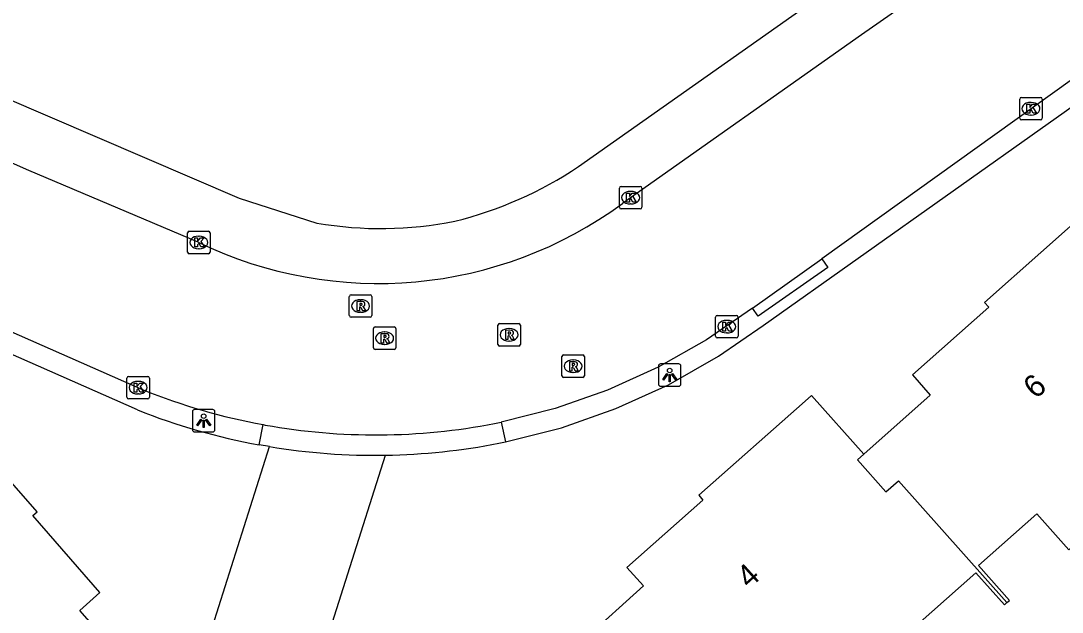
# Model space of a CAD drawing. Extents: x 159353 to 160616, y 385893 to 387321.
# Drawn here: x 160134.73 to 160181.08, y 386385.94 to 386412.27 of the extents above; entities that cross this region are included whole.
import ezdxf

# ---------------------------------------------------------------- set-up
doc = ezdxf.new("R2010")
doc.units = 0
for name, color, linetype in [('IMGEO_Kolk', 7, 'Continuous'), ('IMGEO_Lichtpunt', 7, 'Continuous'), ('IMGEO_Pand', 7, 'Continuous'), ('IMGEO_Pand_nummerreeks', 7, 'Continuous'), ('IMGEO_Rijbaan_lokaal_open', 7, 'Continuous'), ('IMGEO_Rioolput', 7, 'Continuous'), ('IMGEO_Voetpad_open', 7, 'Continuous')]:
    doc.layers.add(name, color=color, linetype=linetype)

msp = doc.modelspace()

# ---------------------------------------------------------------- linework, layer by layer
at = {"layer": 'IMGEO_Kolk'}
for p, q in [((160179.262, 386408.856), (160180.114, 386408.856)), ((160179.187, 386407.93), (160179.187, 386408.782)), ((160179.675, 386408.636), (160179.7, 386408.636)), ((160180.188, 386408.782), (160180.188, 386407.93)), ((160179.698, 386408.076), (160179.673, 386408.076)), ((160180.114, 386407.856), (160179.262, 386407.856)), ((160161.373, 386403.971), (160161.373, 386404.823)), ((160161.448, 386404.897), (160162.3, 386404.897)), ((160161.861, 386404.677), (160161.886, 386404.677)), ((160162.374, 386404.823), (160162.374, 386403.971)), ((160162.3, 386403.897), (160161.448, 386403.897)), ((160161.884, 386404.117), (160161.859, 386404.117)), ((160142.156, 386401.976), (160142.156, 386402.828)), ((160142.231, 386402.902), (160143.083, 386402.902)), ((160143.157, 386402.828), (160143.157, 386401.976)), ((160142.644, 386402.682), (160142.669, 386402.682)), ((160143.083, 386401.902), (160142.231, 386401.902)), ((160142.667, 386402.122), (160142.642, 386402.122)), ((160165.725, 386399.155), (160166.577, 386399.155)), ((160165.65, 386398.229), (160165.65, 386399.081)), ((160166.138, 386398.935), (160166.163, 386398.935)), ((160166.651, 386399.081), (160166.651, 386398.229)), ((160166.161, 386398.375), (160166.136, 386398.375)), ((160166.577, 386398.155), (160165.725, 386398.155)), ((160139.454, 386395.513), (160139.454, 386396.365)), ((160139.529, 386396.439), (160140.381, 386396.439)), ((160140.455, 386396.365), (160140.455, 386395.513)), ((160139.942, 386396.219), (160139.967, 386396.219)), ((160140.381, 386395.439), (160139.529, 386395.439)), ((160139.965, 386395.659), (160139.94, 386395.659))]:
    msp.add_line(p, q, dxfattribs=at)
for points in [[(160179.262, 386408.856), (160180.114, 386408.856)], [(160179.187, 386407.93), (160179.187, 386408.782)], [(160179.508, 386408.556), (160179.631, 386408.556), (160179.631, 386408.405), (160179.761, 386408.556), (160179.925, 386408.556), (160179.779, 386408.405), (160179.932, 386408.156), (160179.78, 386408.156), (160179.695, 386408.32), (160179.631, 386408.253), (160179.631, 386408.156), (160179.508, 386408.156), (160179.508, 386408.556)], [(160180.188, 386408.782), (160180.188, 386407.93)], [(160180.114, 386407.856), (160179.262, 386407.856)], [(160161.373, 386403.971), (160161.373, 386404.823)], [(160161.448, 386404.897), (160162.3, 386404.897)], [(160162.374, 386404.823), (160162.374, 386403.971)], [(160161.694, 386404.597), (160161.817, 386404.597), (160161.817, 386404.446), (160161.947, 386404.597), (160162.111, 386404.597), (160161.965, 386404.446), (160162.118, 386404.197), (160161.966, 386404.197), (160161.881, 386404.361), (160161.817, 386404.294), (160161.817, 386404.197), (160161.694, 386404.197), (160161.694, 386404.597)], [(160162.3, 386403.897), (160161.448, 386403.897)], [(160142.156, 386401.976), (160142.156, 386402.828)], [(160142.231, 386402.902), (160143.083, 386402.902)], [(160143.157, 386402.828), (160143.157, 386401.976)], [(160142.477, 386402.602), (160142.6, 386402.602), (160142.6, 386402.451), (160142.73, 386402.602), (160142.894, 386402.602), (160142.748, 386402.451), (160142.901, 386402.202), (160142.749, 386402.202), (160142.664, 386402.366), (160142.6, 386402.299), (160142.6, 386402.202), (160142.477, 386402.202), (160142.477, 386402.602)], [(160143.083, 386401.902), (160142.231, 386401.902)], [(160165.725, 386399.155), (160166.577, 386399.155)], [(160165.65, 386398.229), (160165.65, 386399.081)], [(160165.971, 386398.855), (160166.094, 386398.855), (160166.094, 386398.704), (160166.224, 386398.855), (160166.388, 386398.855), (160166.242, 386398.704), (160166.395, 386398.455), (160166.243, 386398.455), (160166.158, 386398.619), (160166.094, 386398.552), (160166.094, 386398.455), (160165.971, 386398.455), (160165.971, 386398.855)], [(160166.651, 386399.081), (160166.651, 386398.229)], [(160166.577, 386398.155), (160165.725, 386398.155)], [(160139.454, 386395.513), (160139.454, 386396.365)], [(160139.529, 386396.439), (160140.381, 386396.439)], [(160140.455, 386396.365), (160140.455, 386395.513)], [(160139.775, 386396.139), (160139.898, 386396.139), (160139.898, 386395.988), (160140.028, 386396.139), (160140.192, 386396.139), (160140.046, 386395.988), (160140.199, 386395.739), (160140.047, 386395.739), (160139.962, 386395.903), (160139.898, 386395.836), (160139.898, 386395.739), (160139.775, 386395.739), (160139.775, 386396.139)], [(160140.381, 386395.439), (160139.529, 386395.439)]]:
    msp.add_lwpolyline(points, dxfattribs=at)
for centre, start, end in [((160179.264, 386408.78), 91.552, 178.448), ((160179.264, 386408.78), 91.552, 178.448), ((160180.112, 386408.78), 1.552, 88.448), ((160180.112, 386408.78), 1.552, 88.448), ((160179.264, 386407.932), 181.552, 268.448), ((160179.264, 386407.932), 181.552, 268.448), ((160180.112, 386407.932), 271.552, 358.448), ((160180.112, 386407.932), 271.552, 358.448), ((160161.45, 386404.821), 91.552, 178.448), ((160161.45, 386404.821), 91.552, 178.448), ((160162.298, 386404.821), 1.552, 88.448), ((160162.298, 386404.821), 1.552, 88.448), ((160161.45, 386403.973), 181.552, 268.448), ((160161.45, 386403.973), 181.552, 268.448), ((160162.298, 386403.973), 271.552, 358.448), ((160162.298, 386403.973), 271.552, 358.448), ((160142.233, 386402.826), 91.552, 178.448), ((160142.233, 386402.826), 91.552, 178.448), ((160143.081, 386402.826), 1.552, 88.448), ((160143.081, 386402.826), 1.552, 88.448), ((160142.233, 386401.978), 181.552, 268.448), ((160142.233, 386401.978), 181.552, 268.448), ((160143.081, 386401.978), 271.552, 358.448), ((160143.081, 386401.978), 271.552, 358.448), ((160165.727, 386399.079), 91.552, 178.448), ((160165.727, 386399.079), 91.552, 178.448), ((160166.575, 386399.079), 1.552, 88.448), ((160166.575, 386399.079), 1.552, 88.448), ((160165.727, 386398.231), 181.552, 268.448), ((160165.727, 386398.231), 181.552, 268.448), ((160166.575, 386398.231), 271.552, 358.448), ((160166.575, 386398.231), 271.552, 358.448), ((160139.531, 386396.363), 91.552, 178.448), ((160139.531, 386396.363), 91.552, 178.448), ((160140.379, 386396.363), 1.552, 88.448), ((160140.379, 386396.363), 1.552, 88.448), ((160139.531, 386395.515), 181.552, 268.448), ((160139.531, 386395.515), 181.552, 268.448), ((160140.379, 386395.515), 271.552, 358.448), ((160140.379, 386395.515), 271.552, 358.448)]:
    msp.add_arc(centre, 0.0765, start, end, dxfattribs=at)
for centre, major_axis, ratio, start_param, end_param in [((160179.674, 386408.356), (-0.387, 0.002), 0.722429, 4.712389, 7.853982), ((160179.699, 386408.356), (-0.39, 0.002), 0.717154, 1.570796, 4.712389), ((160161.86, 386404.397), (-0.387, 0.002), 0.722429, 4.712389, 7.853982), ((160161.885, 386404.397), (-0.39, 0.002), 0.717154, 1.570796, 4.712389), ((160142.643, 386402.402), (-0.387, 0.002), 0.722429, 4.712389, 7.853982), ((160142.668, 386402.402), (-0.39, 0.002), 0.717154, 1.570796, 4.712389), ((160166.137, 386398.655), (-0.387, 0.002), 0.722429, 4.712389, 7.853982), ((160166.162, 386398.655), (-0.39, 0.002), 0.717154, 1.570796, 4.712389), ((160139.941, 386395.939), (-0.387, 0.002), 0.722429, 4.712389, 7.853982), ((160139.966, 386395.939), (-0.39, 0.002), 0.717154, 1.570796, 4.712389)]:
    msp.add_ellipse(centre, major_axis=major_axis, ratio=ratio, start_param=start_param, end_param=end_param, dxfattribs=at)
at = {"layer": 'IMGEO_Lichtpunt'}
for p, q in [((160163.112, 386396.903), (160163.112, 386396.096)), ((160163.112, 386396.903), (160163.112, 386396.096)), ((160164.014, 386396.998), (160163.206, 386396.998)), ((160164.014, 386396.998), (160163.206, 386396.998)), ((160164.108, 386396.096), (160164.108, 386396.903)), ((160164.108, 386396.096), (160164.108, 386396.903)), ((160163.206, 386396.002), (160164.014, 386396.002)), ((160163.206, 386396.002), (160164.014, 386396.002)), ((160143.275, 386394.964), (160142.467, 386394.964)), ((160143.275, 386394.964), (160142.467, 386394.964)), ((160142.373, 386394.869), (160142.373, 386394.062)), ((160142.373, 386394.869), (160142.373, 386394.062)), ((160143.369, 386394.062), (160143.369, 386394.869)), ((160143.369, 386394.062), (160143.369, 386394.869)), ((160142.467, 386393.968), (160143.275, 386393.968)), ((160142.467, 386393.968), (160143.275, 386393.968))]:
    msp.add_line(p, q, dxfattribs=at)
for points in [[(160163.486, 386396.567), (160163.525, 386396.539), (160163.337, 386396.277), (160163.299, 386396.304), (160163.486, 386396.567)], [(160163.588, 386396.519), (160163.635, 386396.519), (160163.635, 386396.197), (160163.588, 386396.197), (160163.588, 386396.519)], [(160163.698, 386396.539), (160163.736, 386396.566), (160163.923, 386396.304), (160163.884, 386396.276), (160163.698, 386396.539)], [(160142.747, 386394.533), (160142.786, 386394.505), (160142.598, 386394.243), (160142.56, 386394.27), (160142.747, 386394.533)], [(160142.849, 386394.485), (160142.896, 386394.485), (160142.896, 386394.163), (160142.849, 386394.163), (160142.849, 386394.485)], [(160142.959, 386394.505), (160142.997, 386394.532), (160143.184, 386394.27), (160143.145, 386394.242), (160142.959, 386394.505)]]:
    msp.add_lwpolyline(points, dxfattribs=at)
for centre in [(160163.611, 386396.701), (160142.872, 386394.667)]:
    msp.add_circle(centre, 0.0994, dxfattribs=at)
for centre, start, end in [((160163.206, 386396.903), 90, 180), ((160163.206, 386396.903), 90, 180), ((160164.014, 386396.903), 0, 90), ((160164.014, 386396.903), 0, 90), ((160163.206, 386396.096), 180, 270), ((160163.206, 386396.096), 180, 270), ((160164.014, 386396.096), 270, 0), ((160164.014, 386396.096), 270, 360), ((160142.467, 386394.869), 90, 180), ((160142.467, 386394.869), 90, 180), ((160143.275, 386394.869), 0, 90), ((160143.275, 386394.869), 0, 90), ((160142.467, 386394.062), 180, 270), ((160142.467, 386394.062), 180, 270), ((160143.275, 386394.062), 270, 0), ((160143.275, 386394.062), 270, 360)]:
    msp.add_arc(centre, 0.0946, start, end, dxfattribs=at)
at = {"layer": 'IMGEO_Pand'}
for points in [[(160178.615, 386386.368), (160178.727, 386386.467), (160177.353, 386388.014), (160179.956, 386390.324), (160181.381, 386388.717), (160190.032, 386396.396), (160190.098, 386396.322), (160192.954, 386398.858), (160188.916, 386404.553), (160185.212, 386401.265), (160182.629, 386404.174), (160177.628, 386399.735), (160177.815, 386399.518), (160174.419, 386396.506), (160175.2, 386395.603), (160172.252, 386392.978)], [(160139.863, 386383.159), (160137.353, 386386.014), (160138.256, 386386.813), (160135.26, 386390.242), (160135.461, 386390.414), (160131.042, 386395.455), (160127.184, 386392.064), (160126.886, 386392.401), (160122.624, 386388.653), (160130.356, 386379.857), (160131.946, 386381.255), (160134.453, 386378.403), (160139.863, 386383.159)], [(160172.252, 386392.978), (160169.927, 386395.59), (160169.642, 386395.338), (160164.906, 386391.152), (160165.092, 386390.934), (160161.696, 386387.937), (160162.44, 386387.115), (160159.825, 386384.744)], [(160172.252, 386392.978), (160171.963, 386392.721), (160173.23, 386391.293), (160173.796, 386391.795), (160178.615, 386386.368)], [(160164.578, 386379.385), (160167.299, 386381.801), (160168.751, 386380.165), (160177.237, 386387.698), (160178.504, 386386.27), (160178.615, 386386.368)]]:
    msp.add_lwpolyline(points, dxfattribs=at)
at = {"layer": 'IMGEO_Rijbaan_lokaal_open'}
for points in [[(160189.466, 386423.772), (160189.194, 386423.606), (160186.378, 386421.575), (160172.149, 386411.643), (160161.51, 386404.139)], [(160184.099, 386411.508), (160170.385, 386401.671)], [(160142.629, 386402.415), (160135.09, 386405.603), (160133.661, 386406.236)], [(160167.29, 386399.478), (160170.385, 386401.671)], [(160132.396, 386399.276), (160140.184, 386395.84)], [(160167.29, 386399.478), (160165.252, 386398.068), (160163.1, 386396.848), (160160.847, 386395.825), (160158.512, 386395.007), (160156.113, 386394.401)], [(160145.512, 386394.292), (160145.613, 386394.274)], [(160155.811, 386394.341), (160156.113, 386394.401)], [(160199.403, 386380.85), (160179.637, 386363.491), (160178.327, 386364.971), (160163.291, 386351.691), (160159.97, 386352.841), (160148.703, 386342.922), (160127.044, 386367.689), (160141.856, 386380.854), (160145.802, 386393.312)], [(160145.939, 386377.074), (160150.959, 386392.931)]]:
    msp.add_lwpolyline(points, dxfattribs=at)
for centre, radius, start, end in [((160150.64, 386418.934), 18.359, 244.1282, 306.3061), ((160150.469, 386421.295), 27.454, 247.9998, 259.5988), ((160150.533, 386421.584), 27.75, 259.788, 280.9648), ((160150.467, 386421.358), 28.431, 260.557, 270.9923)]:
    msp.add_arc(centre, radius, start, end, dxfattribs=at)
at = {"layer": 'IMGEO_Rioolput'}
for p, q in [((160149.428, 386400.072), (160150.28, 386400.072)), ((160149.353, 386399.146), (160149.353, 386399.998)), ((160149.841, 386399.852), (160149.866, 386399.852)), ((160150.354, 386399.998), (160150.354, 386399.146)), ((160149.864, 386399.292), (160149.839, 386399.292)), ((160150.28, 386399.072), (160149.428, 386399.072)), ((160155.965, 386397.864), (160155.965, 386398.716)), ((160156.04, 386398.79), (160156.892, 386398.79)), ((160156.966, 386398.716), (160156.966, 386397.864)), ((160150.423, 386397.714), (160150.423, 386398.566)), ((160150.498, 386398.64), (160151.35, 386398.64)), ((160150.911, 386398.42), (160150.936, 386398.42)), ((160151.424, 386398.566), (160151.424, 386397.714)), ((160156.453, 386398.57), (160156.478, 386398.57)), ((160150.934, 386397.86), (160150.909, 386397.86)), ((160156.892, 386397.79), (160156.04, 386397.79)), ((160156.476, 386398.01), (160156.451, 386398.01)), ((160151.35, 386397.64), (160150.498, 386397.64)), ((160158.812, 386396.466), (160158.812, 386397.318)), ((160158.887, 386397.392), (160159.739, 386397.392)), ((160159.813, 386397.318), (160159.813, 386396.466)), ((160159.3, 386397.172), (160159.325, 386397.172)), ((160159.739, 386396.392), (160158.887, 386396.392)), ((160159.323, 386396.612), (160159.298, 386396.612))]:
    msp.add_line(p, q, dxfattribs=at)
for points in [[(160149.428, 386400.072), (160150.28, 386400.072)], [(160149.353, 386399.146), (160149.353, 386399.998)], [(160149.942, 386399.77), (160149.69, 386399.772), (160149.69, 386399.372)], [(160149.868, 386399.691), (160149.814, 386399.691), (160149.814, 386399.61)], [(160149.814, 386399.61), (160149.866, 386399.61)], [(160150.354, 386399.998), (160150.354, 386399.146)], [(160149.69, 386399.372), (160149.814, 386399.372), (160149.814, 386399.534), (160149.825, 386399.534)], [(160149.872, 386399.505), (160149.943, 386399.372), (160150.083, 386399.372), (160150.018, 386399.498)], [(160150.28, 386399.072), (160149.428, 386399.072)], [(160155.965, 386397.864), (160155.965, 386398.716)], [(160156.04, 386398.79), (160156.892, 386398.79)], [(160156.966, 386398.716), (160156.966, 386397.864)], [(160150.423, 386397.714), (160150.423, 386398.566)], [(160150.498, 386398.64), (160151.35, 386398.64)], [(160151.012, 386398.338), (160150.76, 386398.34), (160150.76, 386397.94)], [(160150.938, 386398.259), (160150.884, 386398.259), (160150.884, 386398.178)], [(160151.424, 386398.566), (160151.424, 386397.714)], [(160156.554, 386398.488), (160156.302, 386398.49), (160156.302, 386398.09)], [(160156.302, 386398.09), (160156.426, 386398.09), (160156.426, 386398.252), (160156.437, 386398.252)], [(160156.48, 386398.409), (160156.426, 386398.409), (160156.426, 386398.328)], [(160156.426, 386398.328), (160156.478, 386398.328)], [(160156.484, 386398.223), (160156.555, 386398.09), (160156.695, 386398.09), (160156.63, 386398.216)], [(160150.76, 386397.94), (160150.884, 386397.94), (160150.884, 386398.102), (160150.895, 386398.102)], [(160150.884, 386398.178), (160150.936, 386398.178)], [(160150.942, 386398.073), (160151.013, 386397.94), (160151.153, 386397.94), (160151.088, 386398.066)], [(160156.892, 386397.79), (160156.04, 386397.79)], [(160151.35, 386397.64), (160150.498, 386397.64)], [(160158.812, 386396.466), (160158.812, 386397.318)], [(160158.887, 386397.392), (160159.739, 386397.392)], [(160159.813, 386397.318), (160159.813, 386396.466)], [(160159.401, 386397.09), (160159.149, 386397.092), (160159.149, 386396.692)], [(160159.149, 386396.692), (160159.273, 386396.692), (160159.273, 386396.854), (160159.284, 386396.854)], [(160159.327, 386397.011), (160159.273, 386397.011), (160159.273, 386396.93)], [(160159.273, 386396.93), (160159.325, 386396.93)], [(160159.331, 386396.825), (160159.402, 386396.692), (160159.542, 386396.692), (160159.477, 386396.818)], [(160159.739, 386396.392), (160158.887, 386396.392)]]:
    msp.add_lwpolyline(points, dxfattribs=at)
for centre, radius, start, end in [((160149.43, 386399.996), 0.0765, 91.552, 178.448), ((160149.43, 386399.996), 0.0765, 91.552, 178.448), ((160150.278, 386399.996), 0.0765, 1.552, 88.448), ((160150.278, 386399.996), 0.0765, 1.552, 88.448), ((160149.85, 386399.799), 0.19, 274.7715, 282.9687), ((160149.874, 386399.595), 0.0964, 77.0061, 93.1865), ((160149.888, 386399.652), 0.0378, 276.6634, 79.6772), ((160149.941, 386399.66), 0.109, 350.3612, 89.416), ((160149.939, 386399.66), 0.112, 277.5842, 350.9817), ((160149.43, 386399.148), 0.0765, 181.552, 268.448), ((160149.43, 386399.148), 0.0765, 181.552, 268.448), ((160149.824, 386399.481), 0.0533, 26.0293, 88.6989), ((160149.923, 386399.445), 0.108, 29.5134, 73.7905), ((160150.278, 386399.148), 0.0765, 271.552, 358.448), ((160150.278, 386399.148), 0.0765, 271.552, 358.448), ((160156.042, 386398.714), 0.0765, 91.552, 178.448), ((160156.042, 386398.714), 0.0765, 91.552, 178.448), ((160156.89, 386398.714), 0.0765, 1.552, 88.448), ((160156.89, 386398.714), 0.0765, 1.552, 88.448), ((160150.5, 386398.564), 0.0765, 91.552, 178.448), ((160150.5, 386398.564), 0.0765, 91.552, 178.448), ((160150.944, 386398.163), 0.0964, 77.0061, 93.1865), ((160150.958, 386398.22), 0.0378, 276.6634, 79.6772), ((160151.011, 386398.228), 0.109, 350.3612, 89.416), ((160151.009, 386398.228), 0.112, 277.5842, 350.9817), ((160151.348, 386398.564), 0.0765, 1.552, 88.448), ((160151.348, 386398.564), 0.0765, 1.552, 88.448), ((160156.436, 386398.199), 0.0533, 26.0293, 88.6989), ((160156.462, 386398.517), 0.19, 274.7715, 282.9687), ((160156.486, 386398.313), 0.0964, 77.0061, 93.1865), ((160156.5, 386398.37), 0.0378, 276.6634, 79.6772), ((160156.553, 386398.378), 0.109, 350.3612, 89.416), ((160156.551, 386398.378), 0.112, 277.5842, 350.9817), ((160156.535, 386398.163), 0.108, 29.5134, 73.7905), ((160150.894, 386398.049), 0.0533, 26.0293, 88.6989), ((160150.92, 386398.367), 0.19, 274.7715, 282.9687), ((160150.993, 386398.013), 0.108, 29.5134, 73.7905), ((160156.042, 386397.866), 0.0765, 181.552, 268.448), ((160156.042, 386397.866), 0.0765, 181.552, 268.448), ((160156.89, 386397.866), 0.0765, 271.552, 358.448), ((160156.89, 386397.866), 0.0765, 271.552, 358.448), ((160150.5, 386397.716), 0.0765, 181.552, 268.448), ((160150.5, 386397.716), 0.0765, 181.552, 268.448), ((160151.348, 386397.716), 0.0765, 271.552, 358.448), ((160151.348, 386397.716), 0.0765, 271.552, 358.448), ((160158.889, 386397.316), 0.0765, 91.552, 178.448), ((160158.889, 386397.316), 0.0765, 91.552, 178.448), ((160159.737, 386397.316), 0.0765, 1.552, 88.448), ((160159.737, 386397.316), 0.0765, 1.552, 88.448), ((160159.283, 386396.801), 0.0533, 26.0293, 88.6989), ((160159.309, 386397.119), 0.19, 274.7715, 282.9687), ((160159.333, 386396.915), 0.0964, 77.0061, 93.1865), ((160159.347, 386396.972), 0.0378, 276.6634, 79.6772), ((160159.4, 386396.98), 0.109, 350.3612, 89.416), ((160159.398, 386396.98), 0.112, 277.5842, 350.9817), ((160159.382, 386396.765), 0.108, 29.5134, 73.7905), ((160158.889, 386396.468), 0.0765, 181.552, 268.448), ((160158.889, 386396.468), 0.0765, 181.552, 268.448), ((160159.737, 386396.468), 0.0765, 271.552, 358.448), ((160159.737, 386396.468), 0.0765, 271.552, 358.448)]:
    msp.add_arc(centre, radius, start, end, dxfattribs=at)
for centre, major_axis, ratio, start_param, end_param in [((160149.84, 386399.572), (-0.387, 0.002), 0.722429, 4.712389, 7.853982), ((160149.865, 386399.572), (-0.39, 0.002), 0.717154, 1.570796, 4.712389), ((160150.91, 386398.14), (-0.387, 0.002), 0.722429, 4.712389, 7.853982), ((160150.935, 386398.14), (-0.39, 0.002), 0.717154, 1.570796, 4.712389), ((160156.452, 386398.29), (-0.387, 0.002), 0.722429, 4.712389, 7.853982), ((160156.477, 386398.29), (-0.39, 0.002), 0.717154, 1.570796, 4.712389), ((160159.299, 386396.892), (-0.387, 0.002), 0.722429, 4.712389, 7.853982), ((160159.324, 386396.892), (-0.39, 0.002), 0.717154, 1.570796, 4.712389)]:
    msp.add_ellipse(centre, major_axis=major_axis, ratio=ratio, start_param=start_param, end_param=end_param, dxfattribs=at)
at = {"layer": 'IMGEO_Voetpad_open'}
for points in [[(160159.554, 386405.783), (160188.029, 386425.874)], [(160156.302, 386393.522), (160158.791, 386394.154), (160161.214, 386395.005), (160163.551, 386396.07), (160165.783, 386397.339), (160167.773, 386398.711), (160184.681, 386410.697)], [(160133.915, 386408.898), (160144.453, 386404.37), (160147.912, 386403.264)], [(160170.385, 386401.671), (160170.646, 386401.288), (160167.548, 386399.117), (160167.29, 386399.478)], [(160139.92, 386394.943), (160130.732, 386398.999), (160130.393, 386399.14)], [(160145.342, 386393.392), (160145.512, 386394.292)], [(160156.113, 386394.401), (160156.302, 386393.522)], [(160145.802, 386393.312), (160145.342, 386393.392)], [(160156.011, 386393.463), (160156.302, 386393.522)]]:
    msp.add_lwpolyline(points, dxfattribs=at)
for centre, radius, start, end in [((160149.926, 386420.105), 17.257, 283.8196, 303.9121), ((160150.758, 386419.706), 16.686, 260.179, 281.371), ((160150.489, 386421.637), 28.71, 248.4002, 259.6727), ((160150.492, 386421.621), 28.694, 270.9329, 281.0899)]:
    msp.add_arc(centre, radius, start, end, dxfattribs=at)

# ---------------------------------------------------------------- texts
at = {"layer": 'IMGEO_Pand_nummerreeks'}
for s, rotation, p in [('6', 41.6827, (160179.901, 386395.397)), ('4', 42.2041, (160167.149, 386386.958))]:
    msp.add_text(s, height=1, rotation=rotation, dxfattribs=at).set_placement(p)

doc.saveas('drawing.dxf')
